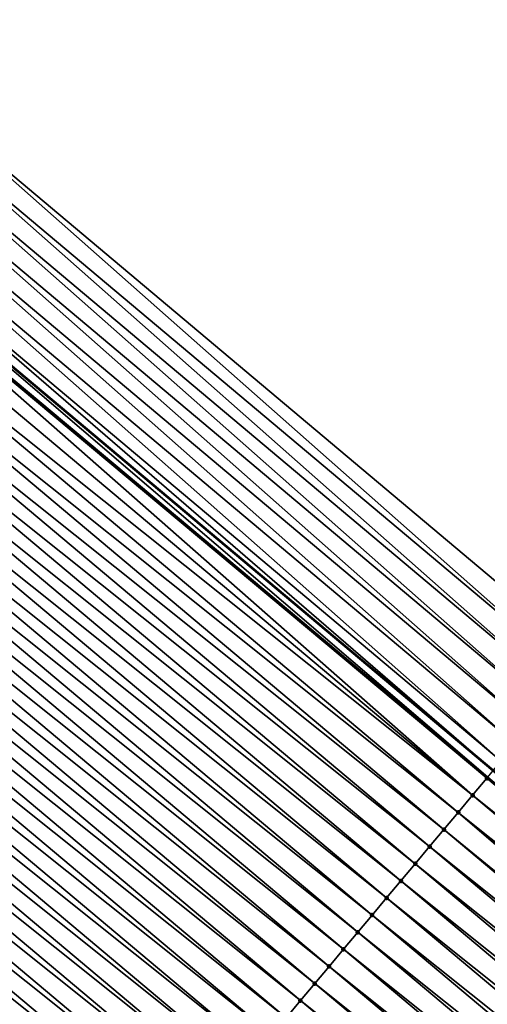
# Model space of a CAD drawing. Header units: feet. Extents: x 2007189 to 2022806, y 818621 to 837694.
# Tile 371 of 680: x 2015882 to 2015892, y 819874 to 819896. Entities that reach past the tile are written whole.
import ezdxf

# ---------------------------------------------------------------- set-up
doc = ezdxf.new("R2010")
doc.units = ezdxf.units.FT
doc.header["$MEASUREMENT"] = 0
for name, color, linetype, lineweight in [('EP_Travel Lane', 172, 'Continuous', 53), ('Road Shots', 141, 'Continuous', 100), ('Road X-Section', 40, 'Continuous', 13)]:
    doc.layers.add(name, color=color, linetype=linetype, lineweight=lineweight)
doc.layers.add('I-77-MM17-21_SB-Surface-Border', color=7, linetype='Continuous')
doc.layers.add('I-77-MM17-21_SB-Surface-TIN', color=7, linetype='Continuous')

msp = doc.modelspace()

# ---------------------------------------------------------------- linework, layer by layer
at = {"layer": 'EP_Travel Lane'}
msp.add_polyline3d([(2015800.343797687, 819956.3280257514, 258.8786010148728), (2015815.66086029, 819943.4708387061, 259.1643164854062), (2015830.978050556, 819930.6135444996, 259.4366893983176), (2015846.295183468, 819917.7562984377, 259.7150493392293), (2015861.612343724, 819904.8990294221, 259.9905541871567), (2015876.929869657, 819892.0414534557, 260.2278165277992), (2015892.247178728, 819879.1840595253, 260.4877616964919), (2015907.564318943, 819866.3268073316, 260.7653570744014), (2015922.881623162, 819853.469417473, 261.0258082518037), (2015938.199376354, 819840.611650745, 261.2393019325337), (2015953.515313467, 819827.7568062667, 261.469608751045), (2015968.83556831, 819814.9028743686, 261.7273404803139), (2015984.155948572, 819802.048837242, 261.9716308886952), (2015999.476426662, 819789.1947180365, 262.205439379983), (2016014.796709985, 819776.3407622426, 262.4601193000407), (2016030.117183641, 819763.4866467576, 262.6944060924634)], dxfattribs=at)
at = {"layer": 'I-77-MM17-21_SB-Surface-Border', "color": 3, "linetype": 'Continuous', "lineweight": -3}
msp.add_polyline3d([(2015801.80948432, 819958.0731653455, 258.8288225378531), (2015816.483349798, 819944.4502775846, 259.1431098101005), (2015831.800585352, 819931.5929453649, 259.4107472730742), (2015848.08246596, 819919.884290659, 259.6512674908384), (2015863.39969002, 819907.0269680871, 259.9200997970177), (2015879.038939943, 819894.5521371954, 260.1299590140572), (2015894.356149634, 819881.6948266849, 260.4002980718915), (2015909.673386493, 819868.8374933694, 260.6677853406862), (2015924.990796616, 819855.9800146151, 260.917161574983), (2015940.308407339, 819843.1223674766, 261.1455541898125), (2015955.302306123, 819829.8850363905, 261.3832154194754), (2015970.300858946, 819816.6483402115, 261.6759490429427), (2015985.299783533, 819803.4113321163, 261.9288547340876), (2015999.977230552, 819789.7913720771, 262.1927512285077), (2016015.619066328, 819777.3203047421, 262.428381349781), (2016030.296526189, 819763.7003339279, 262.690905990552)], dxfattribs=at)
at = {"layer": 'I-77-MM17-21_SB-Surface-TIN', "color": 128, "linetype": 'Continuous', "lineweight": -3}
for points in [[(2015894.0345356, 819881.3119893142, 260.4162020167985), (2015879.038939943, 819894.5521371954, 260.1299590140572), (2015878.717308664, 819894.1693143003, 260.14766655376)], [(2015894.0345356, 819881.3119893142, 260.4162020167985), (2015894.356149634, 819881.6948266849, 260.4002980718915), (2015879.038939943, 819894.5521371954, 260.1299590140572)], [(2015893.712990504, 819880.9290940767, 260.4248964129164), (2015878.717308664, 819894.1693143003, 260.14766655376), (2015878.395771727, 819893.7864122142, 260.1555078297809)], [(2015893.712990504, 819880.9290940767, 260.4248964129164), (2015894.0345356, 819881.3119893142, 260.4162020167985), (2015878.717308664, 819894.1693143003, 260.14766655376)], [(2015893.391385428, 819880.5462491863, 260.4398634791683), (2015878.395771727, 819893.7864122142, 260.1555078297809), (2015878.07414489, 819893.4035855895, 260.1727507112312)], [(2015893.391385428, 819880.5462491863, 260.4398634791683), (2015893.712990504, 819880.9290940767, 260.4248964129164), (2015878.395771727, 819893.7864122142, 260.1555078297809)], [(2015893.069773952, 819880.1634096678, 260.4554998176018), (2015878.07414489, 819893.4035855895, 260.1727507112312), (2015877.75246337, 819893.020804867, 260.1957124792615)], [(2015893.069773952, 819880.1634096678, 260.4554998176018), (2015893.391385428, 819880.5462491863, 260.4398634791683), (2015878.07414489, 819893.4035855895, 260.1727507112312)], [(2015892.748114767, 819879.780610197, 260.4761256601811), (2015877.75246337, 819893.020804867, 260.1957124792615), (2015877.430804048, 819892.6380055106, 260.2163526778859)], [(2015892.748114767, 819879.780610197, 260.4761256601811), (2015893.069773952, 819880.1634096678, 260.4554998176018), (2015877.75246337, 819893.020804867, 260.1957124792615)], [(2015892.426542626, 819879.3977376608, 260.4876483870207), (2015877.430804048, 819892.6380055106, 260.2163526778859), (2015877.109239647, 819892.2551264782, 260.2270661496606)], [(2015892.426542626, 819879.3977376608, 260.4876483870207), (2015892.748114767, 819879.780610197, 260.4761256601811), (2015877.430804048, 819892.6380055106, 260.2163526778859)], [(2015877.109239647, 819892.2551264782, 260.2270661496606), (2015876.929869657, 819892.0414534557, 260.2278165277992), (2015892.247178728, 819879.1840595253, 260.4877616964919)], [(2015892.426542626, 819879.3977376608, 260.4876483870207), (2015877.109239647, 819892.2551264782, 260.2270661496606), (2015892.247178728, 819879.1840595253, 260.4877616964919)], [(2015892.122783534, 819879.0358661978, 260.4878402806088), (2015876.929869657, 819892.0414534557, 260.2278165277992), (2015876.787764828, 819891.8721722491, 260.2284110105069)], [(2015892.122783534, 819879.0358661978, 260.4878402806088), (2015892.247178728, 819879.1840595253, 260.4877616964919), (2015876.929869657, 819892.0414534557, 260.2278165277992)], [(2015891.783655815, 819878.631776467, 260.4837675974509), (2015876.756760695, 819891.8352378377, 260.2284895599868), (2015876.466316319, 819891.4891959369, 260.2270045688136)], [(2015892.105079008, 819879.0147740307, 260.4878218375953), (2015876.787764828, 819891.8721722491, 260.2284110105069), (2015876.756760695, 819891.8352378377, 260.2284895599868)], [(2015891.783655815, 819878.631776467, 260.4837675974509), (2015892.105079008, 819879.0147740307, 260.4878218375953), (2015876.756760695, 819891.8352378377, 260.2284895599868)], [(2015892.105079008, 819879.0147740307, 260.4878218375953), (2015892.122783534, 819879.0358661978, 260.4878402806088), (2015876.787764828, 819891.8721722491, 260.2284110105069)], [(2015891.783655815, 819878.631776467, 260.4837675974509), (2015876.466316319, 819891.4891959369, 260.2270045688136), (2015876.14485041, 819891.106234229, 260.2274176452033)], [(2015891.462207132, 819878.2488003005, 260.4823791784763), (2015876.14485041, 819891.106234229, 260.2274176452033), (2015875.823414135, 819890.7232476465, 260.2247316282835)], [(2015891.462207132, 819878.2488003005, 260.4823791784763), (2015891.783655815, 819878.631776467, 260.4837675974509), (2015876.14485041, 819891.106234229, 260.2274176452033)], [(2015891.140807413, 819877.8657830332, 260.4758700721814), (2015875.823414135, 819890.7232476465, 260.2247316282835), (2015875.502008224, 819890.3402355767, 260.2188702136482)], [(2015891.140807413, 819877.8657830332, 260.4758700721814), (2015891.462207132, 819878.2488003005, 260.4823791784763), (2015875.823414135, 819890.7232476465, 260.2247316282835)], [(2015890.819409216, 819877.4827644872, 260.469201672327), (2015875.502008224, 819890.3402355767, 260.2188702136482), (2015875.180635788, 819889.9571954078, 260.2095079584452)], [(2015890.819409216, 819877.4827644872, 260.469201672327), (2015891.140807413, 819877.8657830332, 260.4758700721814), (2015875.502008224, 819890.3402355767, 260.2188702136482)], [(2015890.498035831, 819877.0997251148, 260.4599385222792), (2015875.180635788, 819889.9571954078, 260.2095079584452), (2015874.859232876, 819889.5741808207, 260.203332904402)], [(2015890.498035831, 819877.0997251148, 260.4599385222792), (2015890.819409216, 819877.4827644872, 260.469201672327), (2015875.180635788, 819889.9571954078, 260.2095079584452)], [(2015890.176632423, 819876.716710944, 260.4538152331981), (2015874.859232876, 819889.5741808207, 260.203332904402), (2015874.537834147, 819889.1911627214, 260.1967202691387)], [(2015890.176632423, 819876.716710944, 260.4538152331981), (2015890.498035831, 819877.0997251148, 260.4599385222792), (2015874.859232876, 819889.5741808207, 260.203332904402)], [(2015889.855218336, 819876.3337057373, 260.4488087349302), (2015874.537834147, 819889.1911627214, 260.1967202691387), (2015874.216432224, 819888.8081473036, 260.1904417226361)], [(2015889.855218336, 819876.3337057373, 260.4488087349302), (2015890.176632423, 819876.716710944, 260.4538152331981), (2015874.537834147, 819889.1911627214, 260.1967202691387)], [(2015889.533831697, 819875.9506774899, 260.4409316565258), (2015874.216432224, 819888.8081473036, 260.1904417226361), (2015873.895019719, 819888.4251407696, 260.185269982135)], [(2015889.533831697, 819875.9506774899, 260.4409316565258), (2015889.855218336, 819876.3337057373, 260.4488087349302), (2015874.216432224, 819888.8081473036, 260.1904417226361)], [(2015889.21244864, 819875.5676462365, 260.4326800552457), (2015873.895019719, 819888.4251407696, 260.185269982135), (2015873.57363305, 819888.0421125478, 260.1773962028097)], [(2015889.21244864, 819875.5676462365, 260.4326800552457), (2015889.533831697, 819875.9506774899, 260.4409316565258), (2015873.895019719, 819888.4251407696, 260.185269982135)], [(2015888.891058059, 819875.1846212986, 260.4252152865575), (2015873.57363305, 819888.0421125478, 260.1773962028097), (2015873.252243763, 819887.6590865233, 260.1697961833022)], [(2015888.891058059, 819875.1846212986, 260.4252152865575), (2015889.21244864, 819875.5676462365, 260.4326800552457), (2015873.57363305, 819888.0421125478, 260.1773962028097)], [(2015888.569679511, 819874.8015862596, 260.4164920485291), (2015873.252243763, 819887.6590865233, 260.1697961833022), (2015872.93085034, 819887.2760639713, 260.1626287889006)], [(2015888.569679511, 819874.8015862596, 260.4164920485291), (2015888.891058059, 819875.1846212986, 260.4252152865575), (2015873.252243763, 819887.6590865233, 260.1697961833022)], [(2015888.248297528, 819874.4185541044, 260.4081280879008), (2015872.93085034, 819887.2760639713, 260.1626287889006), (2015872.609454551, 819886.8930434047, 260.1557087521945)], [(2015888.248297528, 819874.4185541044, 260.4081280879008), (2015888.569679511, 819874.8015862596, 260.4164920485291), (2015872.93085034, 819887.2760639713, 260.1626287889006)], [(2015887.926920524, 819874.0355177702, 260.3992434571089), (2015872.609454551, 819886.8930434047, 260.1557087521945), (2015872.288046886, 819886.5100328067, 260.1500306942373)], [(2015887.926920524, 819874.0355177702, 260.3992434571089), (2015888.248297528, 819874.4185541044, 260.4081280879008), (2015872.609454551, 819886.8930434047, 260.1557087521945)], [(2015887.605523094, 819873.652498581, 260.392494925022), (2015872.288046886, 819886.5100328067, 260.1500306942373), (2015871.966660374, 819886.1270044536, 260.1421405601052)], [(2015887.605523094, 819873.652498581, 260.392494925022), (2015887.926920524, 819874.0355177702, 260.3992434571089), (2015872.288046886, 819886.5100328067, 260.1500306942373)], [(2015887.284127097, 819873.2694781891, 260.3855965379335), (2015871.966660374, 819886.1270044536, 260.1421405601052), (2015871.645276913, 819885.743973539, 260.133931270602)], [(2015887.284127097, 819873.2694781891, 260.3855965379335), (2015887.605523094, 819873.652498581, 260.392494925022), (2015871.966660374, 819886.1270044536, 260.1421405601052)], [(2015886.962744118, 819872.88644687, 260.3773367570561), (2015871.645276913, 819885.743973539, 260.133931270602), (2015871.323848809, 819885.360980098, 260.13039079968)], [(2015886.962744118, 819872.88644687, 260.3773367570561), (2015887.284127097, 819873.2694781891, 260.3855965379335), (2015871.645276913, 819885.743973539, 260.133931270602)], [(2015886.641349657, 819872.5034251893, 260.3702777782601), (2015871.323848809, 819885.360980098, 260.13039079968), (2015871.002429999, 819884.9779788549, 260.1258782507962)], [(2015886.641349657, 819872.5034251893, 260.3702777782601), (2015886.962744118, 819872.88644687, 260.3773367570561), (2015871.323848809, 819885.360980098, 260.13039079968)], [(2015886.319933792, 819872.1204214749, 260.365457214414), (2015871.002429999, 819884.9779788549, 260.1258782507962), (2015870.681026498, 819884.5949647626, 260.1197648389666)], [(2015886.319933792, 819872.1204214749, 260.365457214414), (2015886.641349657, 819872.5034251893, 260.3702777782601), (2015871.002429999, 819884.9779788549, 260.1258782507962)], [(2015885.998541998, 819871.7373975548, 260.3581192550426), (2015870.681026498, 819884.5949647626, 260.1197648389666), (2015870.359625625, 819884.2119484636, 260.1133764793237)], [(2015885.998541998, 819871.7373975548, 260.3581192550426), (2015886.319933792, 819872.1204214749, 260.365457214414), (2015870.681026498, 819884.5949647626, 260.1197648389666)], [(2015885.67715578, 819871.354368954, 260.3501981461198), (2015870.359625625, 819884.2119484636, 260.1133764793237), (2015870.038244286, 819883.828915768, 260.1049453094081)], [(2015885.67715578, 819871.354368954, 260.3501981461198), (2015885.998541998, 819871.7373975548, 260.3581192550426), (2015870.359625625, 819884.2119484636, 260.1133764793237)], [(2015885.355761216, 819870.9713473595, 260.3431499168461), (2015870.038244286, 819883.828915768, 260.1049453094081), (2015869.716846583, 819883.4458968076, 260.0982254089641)], [(2015885.355761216, 819870.9713473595, 260.3431499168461), (2015885.67715578, 819871.354368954, 260.3501981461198), (2015870.038244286, 819883.828915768, 260.1049453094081)], [(2015885.034386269, 819870.5883092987, 260.3340502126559), (2015869.716846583, 819883.4458968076, 260.0982254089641), (2015869.395451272, 819883.0628755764, 260.0912419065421)], [(2015885.034386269, 819870.5883092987, 260.3340502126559), (2015885.355761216, 819870.9713473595, 260.3431499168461), (2015869.716846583, 819883.4458968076, 260.0982254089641)], [(2015869.074059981, 819882.6798514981, 260.0838650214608), (2015884.713042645, 819870.2052446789, 260.3216609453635), (2015869.395451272, 819883.0628755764, 260.0912419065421)], [(2015885.034386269, 819870.5883092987, 260.3340502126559), (2015869.395451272, 819883.0628755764, 260.0912419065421), (2015884.713042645, 819870.2052446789, 260.3216609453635)], [(2015884.391649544, 819869.8222221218, 260.3144733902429), (2015869.074059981, 819882.6798514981, 260.0838650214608), (2015868.752631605, 819882.2968582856, 260.0803529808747)], [(2015884.391649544, 819869.8222221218, 260.3144733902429), (2015884.713042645, 819870.2052446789, 260.3216609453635), (2015869.074059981, 819882.6798514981, 260.0838650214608)], [(2015884.070219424, 819869.4392303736, 260.3111436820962), (2015868.752631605, 819882.2968582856, 260.0803529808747), (2015868.43122719, 819881.9138449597, 260.0743350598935)], [(2015884.070219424, 819869.4392303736, 260.3111436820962), (2015884.391649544, 819869.8222221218, 260.3144733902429), (2015868.752631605, 819882.2968582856, 260.0803529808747)], [(2015883.748813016, 819869.0562187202, 260.3053340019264), (2015868.43122719, 819881.9138449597, 260.0743350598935), (2015868.109843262, 819881.5308144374, 260.0661746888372)], [(2015883.748813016, 819869.0562187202, 260.3053340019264), (2015884.070219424, 819869.4392303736, 260.3111436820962), (2015868.43122719, 819881.9138449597, 260.0743350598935)], [(2015883.427421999, 819868.6731941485, 260.2979148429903), (2015868.109843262, 819881.5308144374, 260.0661746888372), (2015867.788468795, 819881.1477759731, 260.0570248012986)], [(2015883.427421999, 819868.6731941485, 260.2979148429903), (2015883.748813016, 819869.0562187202, 260.3053340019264), (2015868.109843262, 819881.5308144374, 260.0661746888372)], [(2015883.106023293, 819868.2901760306, 260.2912997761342), (2015867.788468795, 819881.1477759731, 260.0570248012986), (2015867.467066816, 819880.7647606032, 260.050752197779)], [(2015883.106023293, 819868.2901760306, 260.2912997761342), (2015883.427421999, 819868.6731941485, 260.2979148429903), (2015867.788468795, 819881.1477759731, 260.0570248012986)], [(2015882.784626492, 819867.9071563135, 260.2844854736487), (2015867.467066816, 819880.7647606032, 260.050752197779), (2015867.145659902, 819880.3817493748, 260.0449956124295)], [(2015882.784626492, 819867.9071563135, 260.2844854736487), (2015883.106023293, 819868.2901760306, 260.2912997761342), (2015867.467066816, 819880.7647606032, 260.050752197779)], [(2015882.463223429, 819867.524141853, 260.2783260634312), (2015867.145659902, 819880.3817493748, 260.0449956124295), (2015866.824280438, 819879.998715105, 260.0363683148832)], [(2015882.463223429, 819867.524141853, 260.2783260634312), (2015882.784626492, 819867.9071563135, 260.2844854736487), (2015867.145659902, 819880.3817493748, 260.0449956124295)], [(2015882.141841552, 819867.1411096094, 260.2699510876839), (2015866.824280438, 819879.998715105, 260.0363683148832), (2015866.502884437, 819879.6156947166, 260.0294704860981)], [(2015882.141841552, 819867.1411096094, 260.2699510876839), (2015882.463223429, 819867.524141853, 260.2783260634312), (2015866.824280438, 819879.998715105, 260.0363683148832)], [(2015881.820449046, 819866.758086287, 260.2626875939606), (2015866.502884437, 819879.6156947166, 260.0294704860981), (2015866.1814607, 819879.2326976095, 260.0254732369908)], [(2015881.820449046, 819866.758086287, 260.2626875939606), (2015882.141841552, 819867.1411096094, 260.2699510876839), (2015866.502884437, 819879.6156947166, 260.0294704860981)], [(2015881.499045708, 819866.375072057, 260.2565569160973), (2015881.820449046, 819866.758086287, 260.2626875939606), (2015866.1814607, 819879.2326976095, 260.0254732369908)], [(2015907.422214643, 819866.1575256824, 260.7658964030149), (2015892.122783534, 819879.0358661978, 260.4878402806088), (2015892.105079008, 819879.0147740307, 260.4878218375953)], [(2015907.422214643, 819866.1575256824, 260.7658964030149), (2015892.105079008, 819879.0147740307, 260.4878218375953), (2015891.783655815, 819878.631776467, 260.4837675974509)], [(2015907.100799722, 819865.7745211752, 260.7609772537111), (2015891.783655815, 819878.631776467, 260.4837675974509), (2015891.462207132, 819878.2488003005, 260.4823791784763)], [(2015907.100799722, 819865.7745211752, 260.7609772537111), (2015907.422214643, 819866.1575256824, 260.7658964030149), (2015891.783655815, 819878.631776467, 260.4837675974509)], [(2015906.641267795, 819865.227027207, 260.7587620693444), (2015891.462207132, 819878.2488003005, 260.4823791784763), (2015891.140807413, 819877.8657830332, 260.4758700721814)], [(2015906.641267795, 819865.227027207, 260.7587620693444), (2015906.779344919, 819865.3915501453, 260.7602290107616), (2015891.462207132, 819878.2488003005, 260.4823791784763)], [(2015906.779344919, 819865.3915501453, 260.7602290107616), (2015907.100799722, 819865.7745211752, 260.7609772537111), (2015891.462207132, 819878.2488003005, 260.4823791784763)], [(2015906.457947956, 819865.0085305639, 260.7534317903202), (2015891.140807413, 819877.8657830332, 260.4758700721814), (2015890.819409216, 819877.4827644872, 260.469201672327)], [(2015906.457947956, 819865.0085305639, 260.7534317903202), (2015906.641267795, 819865.227027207, 260.7587620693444), (2015891.140807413, 819877.8657830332, 260.4758700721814)], [(2015906.136569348, 819864.6254955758, 260.7447150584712), (2015890.819409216, 819877.4827644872, 260.469201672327), (2015890.498035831, 819877.0997251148, 260.4599385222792)], [(2015906.136569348, 819864.6254955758, 260.7447150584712), (2015906.457947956, 819865.0085305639, 260.7534317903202), (2015890.819409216, 819877.4827644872, 260.469201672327)], [(2015905.815197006, 819864.2424553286, 260.7353431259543), (2015890.498035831, 819877.0997251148, 260.4599385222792), (2015890.176632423, 819876.716710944, 260.4538152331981)], [(2015905.815197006, 819864.2424553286, 260.7353431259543), (2015906.136569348, 819864.6254955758, 260.7447150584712), (2015890.498035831, 819877.0997251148, 260.4599385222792)], [(2015905.493825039, 819863.8594147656, 260.7259318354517), (2015890.176632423, 819876.716710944, 260.4538152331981), (2015889.855218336, 819876.3337057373, 260.4488087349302)], [(2015905.493825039, 819863.8594147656, 260.7259318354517), (2015905.815197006, 819864.2424553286, 260.7353431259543), (2015890.176632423, 819876.716710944, 260.4538152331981)], [(2015905.172431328, 819863.476392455, 260.7187946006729), (2015889.855218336, 819876.3337057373, 260.4488087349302), (2015889.533831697, 819875.9506774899, 260.4409316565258)], [(2015905.172431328, 819863.476392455, 260.7187946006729), (2015905.493825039, 819863.8594147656, 260.7259318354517), (2015889.855218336, 819876.3337057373, 260.4488087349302)], [(2015904.851046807, 819863.0933624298, 260.7106962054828), (2015889.533831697, 819875.9506774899, 260.4409316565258), (2015889.21244864, 819875.5676462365, 260.4326800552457)], [(2015904.851046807, 819863.0933624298, 260.7106962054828), (2015905.172431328, 819863.476392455, 260.7187946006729), (2015889.533831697, 819875.9506774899, 260.4409316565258)], [(2015904.529669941, 819862.7103259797, 260.7017973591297), (2015889.21244864, 819875.5676462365, 260.4326800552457), (2015888.891058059, 819875.1846212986, 260.4252152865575)], [(2015904.529669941, 819862.7103259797, 260.7017973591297), (2015904.851046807, 819863.0933624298, 260.7106962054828), (2015889.21244864, 819875.5676462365, 260.4326800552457)], [(2015904.208299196, 819862.3272843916, 260.6922583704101), (2015888.891058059, 819875.1846212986, 260.4252152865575), (2015888.569679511, 819874.8015862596, 260.4164920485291)], [(2015904.208299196, 819862.3272843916, 260.6922583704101), (2015904.529669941, 819862.7103259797, 260.7017973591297), (2015888.891058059, 819875.1846212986, 260.4252152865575)], [(2015903.886930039, 819861.9442414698, 260.6825531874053), (2015888.569679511, 819874.8015862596, 260.4164920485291), (2015888.248297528, 819874.4185541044, 260.4081280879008)], [(2015903.886930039, 819861.9442414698, 260.6825531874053), (2015904.208299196, 819862.3272843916, 260.6922583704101), (2015888.569679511, 819874.8015862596, 260.4164920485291)], [(2015903.565571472, 819861.5611896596, 260.6717406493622), (2015888.248297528, 819874.4185541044, 260.4081280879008), (2015887.926920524, 819874.0355177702, 260.3992434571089)], [(2015903.565571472, 819861.5611896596, 260.6717406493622), (2015903.886930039, 819861.9442414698, 260.6825531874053), (2015888.248297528, 819874.4185541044, 260.4081280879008)], [(2015903.244193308, 819861.1781542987, 260.6629774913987), (2015887.926920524, 819874.0355177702, 260.3992434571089), (2015887.605523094, 819873.652498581, 260.392494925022)], [(2015903.244193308, 819861.1781542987, 260.6629774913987), (2015903.565571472, 819861.5611896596, 260.6717406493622), (2015887.926920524, 819874.0355177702, 260.3992434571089)]]:
    msp.add_3dface(points, dxfattribs=at)
at = {"layer": 'Road Shots', "lineweight": 100}
for p in [(2015892.105079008, 819879.0147740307, 260.4878218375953), (2015891.783655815, 819878.631776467, 260.4837675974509), (2015891.462207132, 819878.2488003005, 260.4823791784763), (2015891.140807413, 819877.8657830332, 260.4758700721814), (2015890.819409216, 819877.4827644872, 260.469201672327), (2015890.498035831, 819877.0997251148, 260.4599385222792), (2015890.176632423, 819876.716710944, 260.4538152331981), (2015889.855218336, 819876.3337057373, 260.4488087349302), (2015889.533831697, 819875.9506774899, 260.4409316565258), (2015889.21244864, 819875.5676462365, 260.4326800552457), (2015888.891058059, 819875.1846212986, 260.4252152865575), (2015888.569679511, 819874.8015862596, 260.4164920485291), (2015888.248297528, 819874.4185541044, 260.4081280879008), (2015887.926920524, 819874.0355177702, 260.3992434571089)]:
    msp.add_point(p, dxfattribs=at)
at = {"layer": 'Road X-Section', "extrusion": (0.7658703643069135, -0.6428738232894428, 0.01248328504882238), "elevation": 1016836.51580146, "flags": 128}
msp.add_lwpolyline([(1924038.724023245, -12434.02862677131), (1924038.224023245, -12434.01272158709), (1924037.724023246, -12434.00402651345), (1924037.224023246, -12433.98905828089), (1924036.724023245, -12433.97342072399), (1924036.224023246, -12433.95279327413), (1924035.724023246, -12433.94126964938), (1924035.251561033, -12433.94107774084), (1924035.224023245, -12433.94109618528), (1924034.724023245, -12433.94515074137), (1924034.224023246, -12433.94653926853), (1924033.724023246, -12433.95304888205), (1924033.224023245, -12433.95971780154), (1924032.724023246, -12433.96898167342), (1924032.224023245, -12433.97510543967), (1924031.724023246, -12433.98011232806), (1924031.224023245, -12433.98799002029), (1924030.724023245, -12433.99624226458), (1924030.224023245, -12434.00370761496), (1924029.724023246, -12434.01243153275), (1924029.224023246, -12434.02079614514), (1924028.724023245, -12434.02968146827), (1924028.224023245, -12434.03643052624), (1924027.724023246, -12434.04332945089), (1924027.224023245, -12434.05158987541), (1924026.724023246, -12434.05864940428), (1924026.224023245, -12434.06347034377), (1924025.724023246, -12434.07080887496), (1924025.224023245, -12434.07873060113), (1924024.724023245, -12434.08577937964), (1924024.224023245, -12434.09487979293), (1924023.724023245, -12434.10727002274), (1924023.224023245, -12434.11445814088), (1924022.724023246, -12434.11778810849), (1924022.224023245, -12434.12359824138), (1924021.724023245, -12434.13101797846), (1924021.224023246, -12434.1376335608), (1924020.724023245, -12434.14444839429), (1924020.224023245, -12434.15060828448), (1924019.724023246, -12434.15898391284), (1924019.224023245, -12434.16624797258), (1924018.724023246, -12434.17237912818), (1924018.224023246, -12434.17785455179), (1924017.724023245, -12434.18434151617), (1924017.224023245, -12434.1906523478), (1924016.724023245, -12434.19763908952), (1924016.224023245, -12434.204753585), (1924015.724023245, -12434.21101095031), (1924015.224023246, -12434.21781397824), (1924014.724023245, -12434.22563597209), (1924014.224023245, -12434.23278567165), (1924013.724023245, -12434.23914231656), (1924013.224023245, -12434.24593308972), (1924012.988608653, -12434.24832019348), (1924012.724023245, -12434.2536341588), (1924012.224023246, -12434.26229682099), (1924011.724023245, -12434.2715996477), (1924011.655941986, -12434.27455272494), (1924011.224023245, -12434.29381267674), (1924010.724023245, -12434.29557586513), (1924010.224023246, -12434.31959256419), (1924009.724023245, -12434.34399231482), (1924009.224023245, -12434.36828022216), (1924008.724023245, -12434.39161765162), (1924008.224023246, -12434.41544407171), (1924007.724023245, -12434.43728650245), (1924007.224023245, -12434.45810198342), (1924006.724023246, -12434.47728391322), (1924006.224023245, -12434.49693581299), (1924005.724023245, -12434.51496203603), (1924005.224023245, -12434.53623134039)], dxfattribs=at)

doc.saveas('drawing.dxf')
